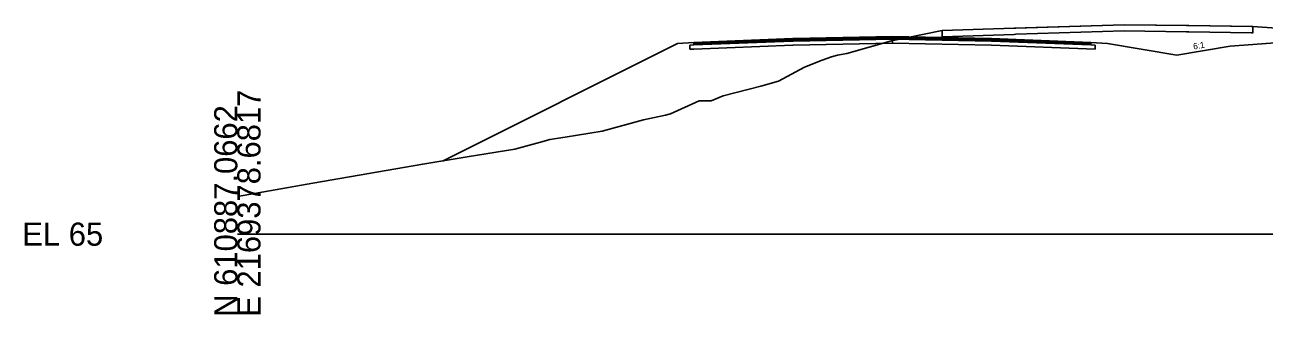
# Model space of a CAD drawing. Extents: x -26 to 1303, y -3010 to 12033.
# Drawn here: x 974.3 to 1124.1, y 7990.3 to 8025.3 of the extents above; entities that cross this region are included whole.
import ezdxf

# ---------------------------------------------------------------- set-up
doc = ezdxf.new("R2010")
doc.units = 0
for name, color, linetype in [('RD_GPK_XS_Cell', 7, 'Continuous'), ('RD_XS_Base', 7, 'Continuous'), ('RD_XS_ExGround', 7, 'Continuous'), ('RD_XS_ExPaveRet', 7, 'Continuous'), ('RD_XS_Greenside', 7, 'Continuous'), ('RD_XS_Pave', 7, 'Continuous'), ('RD_XS_PaveOvlay_CP', 7, 'Continuous'), ('RD_XS_TieSlope', 7, 'Continuous'), ('RD_XS_TX_Slope', 7, 'Continuous')]:
    doc.layers.add(name, color=color, linetype=linetype)

msp = doc.modelspace()

# ---------------------------------------------------------------- linework, layer by layer
at = {"layer": 'RD_GPK_XS_Cell'}
msp.add_line((1000, 8000), (1150, 8000), dxfattribs=at)
at = {"layer": 'RD_XS_Base'}
for p, q in [((1054.69, 8022.87), (1055.18, 8022.89)), ((1054.69, 8022.86), (1054.69, 8022.87)), ((1054.69, 8022.37), (1054.69, 8022.86)), ((1055.18, 8022.89), (1055.19, 8022.89)), ((1055.19, 8022.89), (1067.13, 8023.37)), ((1067.13, 8022.87), (1055.19, 8022.39)), ((1067.13, 8023.37), (1067.19, 8023.37)), ((1067.19, 8022.87), (1067.13, 8022.87)), ((1067.19, 8023.37), (1079.18, 8023.61)), ((1079.18, 8023.11), (1067.19, 8022.87)), ((1079.18, 8023.61), (1079.18, 8023.77)), ((1079.18, 8023.77), (1079.18, 8023.11)), ((1079.18, 8023.61), (1079.19, 8023.61)), ((1079.18, 8023.61), (1079.18, 8023.11)), ((1091.18, 8023.37), (1079.18, 8023.61)), ((1079.18, 8023.61), (1079.18, 8023.61)), ((1079.19, 8023.11), (1079.18, 8023.11)), ((1079.18, 8023.11), (1079.18, 8023.11)), ((1079.18, 8023.11), (1079.18, 8023.11)), ((1079.18, 8023.11), (1091.18, 8022.87)), ((1079.19, 8023.61), (1079.19, 8023.77)), ((1079.19, 8023.77), (1079.19, 8023.77)), ((1079.19, 8023.77), (1079.19, 8023.77)), ((1079.19, 8023.77), (1079.19, 8023.11)), ((1079.19, 8023.61), (1079.19, 8023.61)), ((1079.19, 8023.61), (1079.19, 8023.11)), ((1079.2, 8023.61), (1079.19, 8023.61)), ((1079.19, 8023.11), (1079.2, 8023.11)), ((1103.18, 8022.89), (1091.18, 8023.37)), ((1091.18, 8022.87), (1103.68, 8022.37)), ((1093.18, 8023.29), (1093.18, 8023.29)), ((1103.68, 8022.87), (1103.18, 8022.89)), ((1103.18, 8022.89), (1103.18, 8022.89)), ((1103.68, 8022.37), (1103.68, 8022.87)), ((1103.68, 8022.87), (1103.68, 8022.87)), ((1055.18, 8022.39), (1054.69, 8022.37)), ((1055.19, 8022.39), (1055.18, 8022.39)), ((1093.18, 8022.79), (1093.18, 8022.79)), ((1103.68, 8022.37), (1103.68, 8022.37)), ((1103.68, 8022.37), (1103.68, 8022.37))]:
    msp.add_line(p, q, dxfattribs=at)
at = {"layer": 'RD_XS_ExGround'}
msp.add_lwpolyline([(1000, 8004.57), (1009.12, 8006.15), (1022.42, 8008.47), (1027.78, 8009.34), (1033.53, 8010.3), (1037.1, 8011.25), (1037.78, 8011.45), (1039.64, 8011.74), (1044.08, 8012.46), (1049.09, 8013.85), (1051.75, 8014.39), (1052.19, 8014.51), (1052.37, 8014.56), (1055.84, 8016.15), (1057.27, 8016.14), (1058.74, 8016.74), (1063.27, 8017.91), (1065.4, 8018.5), (1068.54, 8020.2), (1070.7, 8021.06), (1071.84, 8021.45), (1072.53, 8021.64), (1073.66, 8021.87), (1079.09, 8023.41), (1085.18, 8024.64), (1093.9, 8024.92), (1107.19, 8025.34), (1115, 8025.23), (1122.75, 8025.11), (1130.77, 8024.58)], dxfattribs=at)
at = {"layer": 'RD_XS_ExPaveRet'}
for points in [[(1122.75, 8025.11), (1122.75, 8025.11), (1122.58, 8025.11), (1115, 8025.23), (1114.73, 8025.24), (1107.19, 8025.34), (1094.09, 8024.93), (1093.9, 8024.92), (1085.2, 8024.64), (1085.18, 8024.64), (1085.18, 8024.64), (1085.18, 8023.89), (1085.2, 8023.89), (1093.9, 8024.17), (1094.09, 8024.18), (1107.19, 8024.59), (1114.73, 8024.49), (1115, 8024.48), (1122.58, 8024.36), (1122.75, 8024.36), (1122.75, 8024.36), (1122.75, 8024.36), (1122.75, 8025.09), (1122.75, 8025.11), (1122.75, 8025.11)], [(1122.75, 8025.11), (1122.75, 8025.11), (1122.58, 8025.11), (1115, 8025.23), (1114.73, 8025.24), (1107.19, 8025.34), (1094.09, 8024.93), (1093.9, 8024.92), (1085.2, 8024.64), (1085.18, 8024.64), (1085.18, 8024.64), (1085.18, 8023.89), (1085.2, 8023.89), (1093.9, 8024.17), (1094.09, 8024.18), (1107.19, 8024.59), (1114.73, 8024.49), (1115, 8024.48), (1122.58, 8024.36), (1122.75, 8024.36), (1122.75, 8024.36), (1122.75, 8025.09), (1122.75, 8025.11)]]:
    msp.add_lwpolyline(points, dxfattribs=at)
at = {"layer": 'RD_XS_Greenside'}
for p, q in [((1053.19, 8023.05), (1024.8, 8008.85)), ((1105.18, 8023.05), (1113.55, 8021.65)), ((1120, 8022.73), (1113.55, 8021.65))]:
    msp.add_line(p, q, dxfattribs=at)
at = {"layer": 'RD_XS_Pave'}
for p, q in [((1067.13, 8023.68), (1055.19, 8023.21)), ((1067.13, 8023.52), (1055.19, 8023.05)), ((1055.19, 8023.05), (1067.13, 8023.52)), ((1055.19, 8022.89), (1067.13, 8023.37)), ((1055.19, 8023.21), (1055.19, 8023.2)), ((1055.19, 8023.2), (1055.19, 8023.05)), ((1055.19, 8023.05), (1055.19, 8023.05)), ((1055.19, 8023.05), (1055.19, 8022.89)), ((1067.19, 8023.69), (1067.13, 8023.68)), ((1067.19, 8023.53), (1067.13, 8023.52)), ((1067.13, 8023.52), (1067.19, 8023.53)), ((1067.13, 8023.37), (1067.19, 8023.37)), ((1079.18, 8023.93), (1067.19, 8023.69)), ((1079.18, 8023.77), (1067.19, 8023.53)), ((1067.19, 8023.53), (1079.18, 8023.77)), ((1067.19, 8023.37), (1079.18, 8023.61)), ((1079.19, 8023.93), (1079.18, 8023.93)), ((1091.18, 8023.69), (1079.18, 8023.93)), ((1079.19, 8023.77), (1079.18, 8023.77)), ((1079.18, 8023.77), (1079.19, 8023.77)), ((1079.18, 8023.61), (1079.18, 8023.77)), ((1079.18, 8023.77), (1091.18, 8023.53)), ((1091.18, 8023.53), (1079.18, 8023.77)), ((1079.18, 8023.77), (1079.18, 8023.61)), ((1079.18, 8023.61), (1079.19, 8023.61)), ((1079.18, 8023.61), (1079.18, 8023.61)), ((1079.18, 8023.61), (1079.18, 8023.61)), ((1079.18, 8023.61), (1091.18, 8023.37)), ((1079.2, 8023.93), (1079.19, 8023.93)), ((1079.19, 8023.61), (1079.19, 8023.77)), ((1079.19, 8023.77), (1079.19, 8023.77)), ((1079.19, 8023.77), (1079.2, 8023.77)), ((1079.2, 8023.77), (1079.19, 8023.77)), ((1079.19, 8023.77), (1079.19, 8023.77)), ((1079.19, 8023.77), (1079.19, 8023.61)), ((1079.19, 8023.61), (1079.2, 8023.61)), ((1103.18, 8023.21), (1091.18, 8023.69)), ((1091.18, 8023.53), (1103.18, 8023.05)), ((1103.18, 8023.05), (1091.18, 8023.53)), ((1091.18, 8023.37), (1103.18, 8022.89)), ((1093.18, 8023.61), (1093.18, 8023.61)), ((1093.18, 8023.45), (1093.18, 8023.45)), ((1093.18, 8023.45), (1093.18, 8023.45)), ((1093.18, 8023.29), (1093.18, 8023.29)), ((1103.18, 8023.05), (1103.18, 8023.21)), ((1103.18, 8023.21), (1103.18, 8023.21)), ((1103.18, 8023.05), (1103.18, 8023.05)), ((1103.18, 8023.05), (1103.18, 8023.05)), ((1103.18, 8022.89), (1103.18, 8023.05)), ((1103.18, 8023.05), (1103.18, 8023.05)), ((1103.18, 8022.89), (1103.18, 8022.89)), ((1103.18, 8022.89), (1103.18, 8022.89))]:
    msp.add_line(p, q, dxfattribs=at)
at = {"layer": 'RD_XS_PaveOvlay_CP'}
for p, q in [((1055.19, 8023.21), (1067.19, 8023.69)), ((1067.19, 8023.69), (1079.19, 8023.93)), ((1079.18, 8023.93), (1091.18, 8023.69)), ((1091.18, 8023.69), (1103.18, 8023.21))]:
    msp.add_line(p, q, dxfattribs=at)
at = {"layer": 'RD_XS_TieSlope'}
for p, q in [((1055.19, 8023.21), (1053.19, 8023.05)), ((1103.18, 8023.21), (1105.18, 8023.05)), ((1126, 8023.21), (1120, 8022.73))]:
    msp.add_line(p, q, dxfattribs=at)

# ---------------------------------------------------------------- texts
at = {"layer": 'RD_GPK_XS_Cell'}
for s, p in [('E 2169378.6817', (1002.8, 7990)), ('N 610887.0662', (1000, 7990))]:
    msp.add_text(s, height=2.8, rotation=90, dxfattribs=at).set_placement(p)
msp.add_text('EL 65', height=2.8, dxfattribs=at).set_placement((974, 7998.6))
at = {"layer": 'RD_XS_TX_Slope'}
msp.add_text('6:1', height=0.75, rotation=9.4642, dxfattribs=at).set_placement((1115.6, 8022.34))

doc.saveas('drawing.dxf')
